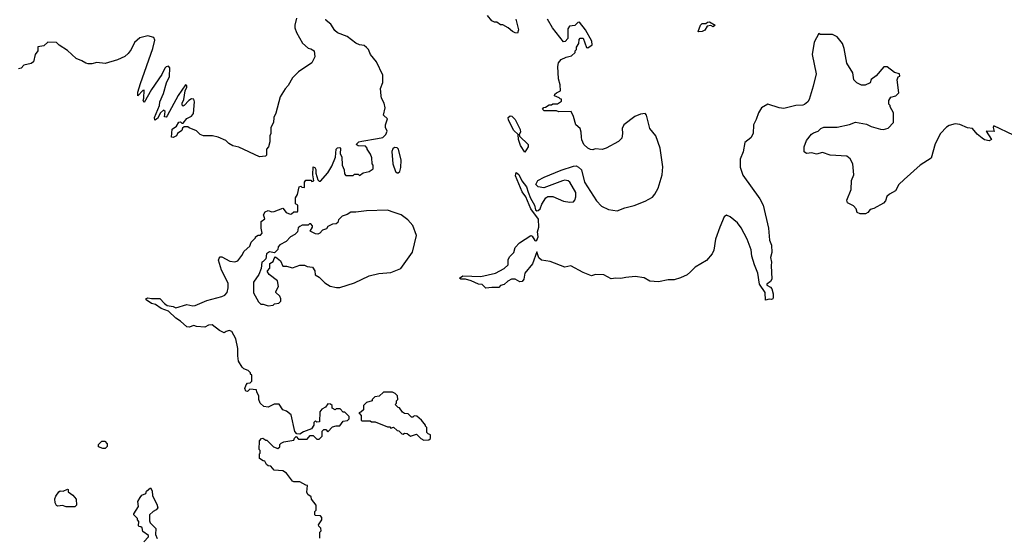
# Model space of a CAD drawing. Extents: x 2220333 to 2384341, y 721037 to 894043.
# Tile 295 of 325: x 2345412 to 2353509, y 837931 to 842191. Entities that reach past the tile are written whole.
import ezdxf

# ---------------------------------------------------------------- set-up
doc = ezdxf.new("R2010")
doc.units = 0

msp = doc.modelspace()

# ---------------------------------------------------------------- linework, layer by layer
at = {"layer": '0CON10XD'}
for points in [[(2347688.8, 842205), (2347673.8, 842145), (2347673.9, 842123.9), (2347686.7, 842085), (2347738.3, 841998.3), (2347785, 841957.5), (2347805, 841952.5), (2347832.5, 841935), (2347837.5, 841885), (2347813.9, 841836.1), (2347705, 841763.3), (2347655, 841712.5), (2347620.7, 841649.3), (2347595, 841622.5), (2347552.5, 841555), (2347519.3, 841420.7), (2347502.5, 841385), (2347497.5, 841345), (2347477.5, 841305), (2347477.5, 841255), (2347470, 841235), (2347467.5, 841185), (2347457.5, 841145), (2347442.5, 841125), (2347440, 841075), (2347431.7, 841068.3), (2347385, 841063.8), (2347215, 841140.8), (2347165, 841152), (2347131.2, 841171.2), (2347105.7, 841195.7), (2347045, 841224.2), (2346995.9, 841234.1), (2346924.3, 841234.3), (2346895, 841246.7), (2346865, 841276.7), (2346805, 841300), (2346795, 841310), (2346765, 841310), (2346751.7, 841298.3), (2346745, 841280), (2346710, 841255), (2346700, 841235), (2346675, 841222.5), (2346660, 841225), (2346665, 841290), (2346700, 841315), (2346721.7, 841348.3), (2346735, 841350), (2346745, 841340), (2346755, 841340), (2346785, 841377.5), (2346825, 841398), (2346839.7, 841420.3), (2346848.8, 841515), (2346845, 841537.5), (2346825, 841540), (2346802.5, 841525), (2346765, 841483.8), (2346755, 841480), (2346748.8, 841488.8), (2346747.5, 841505), (2346760.6, 841535), (2346773.5, 841606.5), (2346786.5, 841635), (2346785, 841647.5), (2346775, 841654), (2346714, 841566), (2346625, 841400), (2346615, 841390), (2346603, 841393), (2346606.7, 841435), (2346595, 841447.5), (2346570, 841425), (2346545, 841376.7), (2346523.8, 841363.8), (2346520.8, 841385), (2346560, 841485), (2346564.5, 841515.5), (2346595.6, 841585), (2346619.5, 841670.5), (2346643.8, 841723.8), (2346647.5, 841795), (2346635, 841807.5), (2346615, 841802.5), (2346605, 841792.5), (2346580.7, 841739.3), (2346494.5, 841615.5), (2346435, 841510), (2346427.5, 841525), (2346433.6, 841546.4), (2346435, 841610), (2346425, 841607.5), (2346382.5, 841565), (2346384.2, 841594.2), (2346404.6, 841665), (2346507.1, 841955), (2346522, 842022), (2346514.1, 842044.1), (2346465, 842058), (2346399.5, 842040.5), (2346355, 842002.5), (2346328.8, 841945), (2346305, 841913.8), (2346275, 841888.8), (2346215, 841861.2), (2346115, 841830), (2346045, 841840), (2346005, 841827.5), (2345975, 841827.5), (2345955, 841832.5), (2345923, 841853), (2345875, 841872.5), (2345805, 841936.7), (2345735, 841982.5), (2345715, 842003.3), (2345643, 842007), (2345610, 841975), (2345561.7, 841968.3), (2345560, 841935), (2345538.8, 841905), (2345525, 841843.3), (2345505, 841831.2), (2345445, 841817.5), (2345425, 841792.5), (2345403, 841787)], [(2347238.3, 840251.7), (2347257.5, 840285), (2347303, 840327), (2347315, 840360), (2347350, 840395), (2347350, 840405), (2347373, 840417), (2347391.7, 840418.3), (2347407, 840433), (2347397.5, 840475), (2347398.3, 840531.7), (2347427, 840553), (2347417.5, 840585), (2347430.7, 840609.3), (2347455, 840620), (2347485, 840610), (2347505, 840612.5), (2347575, 840640), (2347603.6, 840603.6), (2347635, 840590), (2347647, 840593), (2347665, 840610), (2347695, 840610), (2347700, 840615), (2347700, 840665), (2347680, 840675), (2347680, 840725), (2347697, 840753), (2347710, 840815), (2347725, 840820), (2347733, 840813), (2347755, 840810), (2347752.5, 840855), (2347765, 840870), (2347805, 840870), (2347815, 840860), (2347830, 840865), (2347822.5, 840915), (2347825, 840980), (2347840, 840975), (2347847, 840957), (2347848.3, 840928.3), (2347863, 840873), (2347875, 840862.5), (2347885, 840862.5), (2347945, 840930), (2347977.5, 840985), (2348009.3, 841060.7), (2348013.9, 841126.1), (2348025, 841137.5), (2348045, 841140), (2348050, 841135), (2348048.3, 841088.3), (2348061.7, 841061.7), (2348063.3, 840995), (2348080, 840955), (2348083, 840923), (2348095, 840910), (2348155, 840910), (2348165, 840920), (2348195, 840920), (2348205, 840910), (2348235, 840930), (2348285, 840942.5), (2348317.5, 840965), (2348317.5, 840995), (2348310, 841005), (2348306.7, 841055), (2348297.5, 841085), (2348270, 841125), (2348270, 841135), (2348255, 841150), (2348195, 841152.5), (2348180, 841165), (2348200, 841185), (2348225, 841192.5), (2348355, 841213.3), (2348399.3, 841220.7), (2348422.5, 841245), (2348432.5, 841275), (2348420, 841305), (2348420, 841325), (2348437.5, 841375), (2348402.5, 841405), (2348416.2, 841465), (2348410, 841505), (2348387.5, 841545), (2348383.3, 841565), (2348380, 841625), (2348396.7, 841675), (2348397.1, 841735), (2348345, 841843.8), (2348296.2, 841905), (2348281.2, 841945), (2348265, 841963.3), (2348245, 841980), (2348205, 841984), (2348176.6, 841996.6), (2348105, 842052.5), (2348025, 842082.5), (2348002.7, 842102.7), (2347970, 842155), (2347933.3, 842185), (2347930, 842195)], [(2349491.2, 842195), (2349513, 842107), (2349505, 842080), (2349485, 842082.5), (2349463.6, 842093.6), (2349430, 842125), (2349385, 842147.5), (2349365, 842150), (2349335, 842170), (2349315, 842170), (2349295, 842182.5), (2349260, 842225)], [(2350032.5, 841225), (2350030, 841265), (2350020, 841295), (2349986.4, 841326.4), (2349966.2, 841395), (2349946.7, 841436.7), (2349845, 841432.5), (2349825, 841440), (2349725, 841440), (2349710, 841455), (2349721.7, 841468.3), (2349735, 841470), (2349765, 841490), (2349785, 841490), (2349795, 841500), (2349835, 841500), (2349868.3, 841521.7), (2349868.3, 841538.3), (2349855, 841540), (2349848.3, 841548.3), (2349810, 841565), (2349811.7, 841578.3), (2349825, 841590), (2349860, 841605), (2349856.7, 841655), (2349843.3, 841705), (2349837.5, 841805), (2349843, 841837), (2349865, 841862.5), (2349905, 841882.5), (2349950, 841895), (2349978.3, 841921.7), (2349980, 841935), (2349990, 841945), (2349990, 841965), (2350010, 841995), (2350013, 842027), (2350021.7, 842038.3), (2350045, 842040), (2350071.7, 841961.7), (2350085, 841960), (2350120, 841985), (2350117.5, 842015), (2350065, 842107.5), (2350015, 842170), (2350001.7, 842168.3), (2349977, 842143), (2349933, 842137), (2349920, 842115), (2349920, 842035), (2349898.3, 842011.7), (2349885, 842010), (2349792.5, 842125), (2349753.3, 842195)], [(2350995, 842090), (2350990, 842095), (2351010, 842145), (2351025, 842160), (2351055, 842160), (2351068.3, 842171.7), (2351085, 842172.5), (2351130, 842145), (2351115, 842132.5), (2351095, 842142.5), (2351065, 842137.5), (2351046.7, 842105), (2351025, 842094), (2350995, 842090)], [(2353585, 841240), (2353423.3, 841316.7), (2353417.5, 841305), (2353425, 841270), (2353360, 841275), (2353402.5, 841205), (2353385, 841193.3), (2353345, 841203.3), (2353327.5, 841215), (2353285, 841250), (2353247.5, 841295), (2353205, 841300), (2353142.5, 841327.5), (2353105, 841333.3), (2353055, 841320), (2353034.1, 841305.9), (2352985, 841253.3), (2352939.3, 841169.3), (2352907.7, 841052.3), (2352817.5, 840995), (2352684.1, 840875.9), (2352642.5, 840835), (2352615, 840782.5), (2352563.9, 840756.1), (2352542.5, 840735), (2352530.7, 840699.3), (2352515, 840682.5), (2352435, 840637.5), (2352405, 840630), (2352386.4, 840603.6), (2352367, 840593), (2352323.6, 840593.6), (2352300, 840605), (2352290, 840635), (2352268.3, 840658.3), (2352220, 840685), (2352212.5, 840705), (2352250, 840795), (2352251.7, 840868.3), (2352270, 840915), (2352263.3, 841005), (2352242.5, 841045), (2352215, 841067.5), (2352076.4, 841076.4), (2352015, 841098.8), (2351965, 841083.3), (2351925, 841096.7), (2351880.7, 841090.7), (2351863.3, 841105), (2351864, 841145), (2351882.3, 841197.7), (2351922.3, 841247.7), (2351939.3, 841260.7), (2351977, 841273), (2352000, 841295), (2352025, 841307.5), (2352135, 841307.5), (2352235, 841327.5), (2352285, 841347.5), (2352375, 841332.5), (2352415, 841312.5), (2352489.3, 841289.3), (2352515, 841287.5), (2352555, 841297.5), (2352596.7, 841345), (2352597.5, 841425), (2352570, 841475), (2352570, 841485), (2352560, 841495), (2352560, 841525), (2352575, 841552.5), (2352616.1, 841563.9), (2352641.7, 841588.3), (2352626.7, 841695), (2352635, 841720), (2352650, 841725), (2352647.5, 841745), (2352606.4, 841756.4), (2352545, 841802.5), (2352517, 841803), (2352455, 841730), (2352415, 841700), (2352405, 841672.5), (2352365, 841652.5), (2352335, 841652.5), (2352295, 841671.2), (2352270, 841695), (2352262.5, 841755), (2352213.6, 841833.6), (2352192.5, 841955), (2352177.5, 841995), (2352135, 842050), (2352095, 842070), (2351995, 842070), (2351983, 842077), (2351944, 842005), (2351930, 841905), (2351961.2, 841745), (2351938, 841645), (2351903.3, 841535), (2351892.5, 841515), (2351866.2, 841493.8), (2351853, 841487), (2351795, 841483.8), (2351695, 841461.1), (2351657.5, 841465), (2351565, 841495.7), (2351513.3, 841465), (2351486.2, 841425), (2351469.5, 841370.5), (2351447.5, 841325), (2351442.5, 841255), (2351425, 841220), (2351375, 841180), (2351361.2, 841105), (2351337.3, 841042.7), (2351336.4, 840976.4), (2351358, 840912), (2351497.5, 840717.5), (2351525.7, 840665.7), (2351570.6, 840475), (2351576.8, 840376.8), (2351594.4, 840334.4), (2351597.1, 840275), (2351586.2, 840235), (2351594.3, 840195), (2351592.2, 840167.8), (2351595.7, 840055), (2351585, 840036.2), (2351556.2, 840015), (2351556.4, 840006.4), (2351585, 839990), (2351596.9, 839975), (2351608.5, 839935), (2351608.6, 839905), (2351605, 839893.8), (2351595, 839888), (2351575, 839890.6), (2351545, 839883.3), (2351540.8, 839945), (2351495.7, 840015), (2351482.9, 840105), (2351455, 840173.3), (2351433.1, 840245), (2351426.2, 840296.2), (2351393.6, 840383.6), (2351345, 840478.8), (2351315, 840518.8), (2351255, 840568.8), (2351225, 840582.5), (2351205, 840567.5), (2351168, 840485), (2351134.3, 840385.7), (2351119.2, 840295), (2351106, 840265), (2351059.3, 840210.7), (2350965.7, 840154.3), (2350928, 840115), (2350899.7, 840090.3), (2350845, 840066.2), (2350795, 840051.2), (2350745, 840051.2), (2350665, 840034.3), (2350595, 840038.8), (2350545.8, 840065.8), (2350472.7, 840077.3), (2350395, 840070), (2350355, 840060), (2350315, 840063.3), (2350275, 840057.5), (2350215, 840091.2), (2350147, 840093), (2350115, 840082.5), (2350045, 840110), (2349945, 840166.7), (2349895, 840154), (2349775, 840202.5), (2349702.7, 840212.7), (2349681.1, 840231.1), (2349665, 840280), (2349629.1, 840180.9), (2349566, 840105), (2349556.2, 840055), (2349543.6, 840036.4), (2349525, 840033.3), (2349485.8, 840055.8), (2349455.9, 840055.9), (2349425, 840040), (2349395, 840011.2), (2349365, 840002.5), (2349352.5, 839987.5), (2349295, 839988), (2349245, 839980.8), (2349215, 840011.2), (2349184.3, 840014.3), (2349125, 840042.5), (2349077, 840057), (2349040, 840055), (2349027.5, 840065), (2349055, 840083.3), (2349205, 840078.8), (2349325, 840105.8), (2349395.5, 840144.5), (2349428, 840175), (2349430, 840215), (2349440.9, 840239.1), (2349476.2, 840275), (2349485.8, 840315), (2349522.9, 840355), (2349615, 840413.8), (2349625, 840410), (2349647.5, 840375), (2349655, 840371.2), (2349665, 840376.7), (2349675.6, 840405), (2349669.2, 840445), (2349680, 840485), (2349678.6, 840548.6), (2349615, 840634), (2349573.6, 840733.6), (2349542.5, 840775), (2349490, 840905), (2349495, 840932.5), (2349516.8, 840916.8), (2349540, 840865), (2349578.8, 840815), (2349592.5, 840772.5), (2349611.7, 840721.7), (2349645.9, 840665.9), (2349654.2, 840625), (2349665, 840619.2), (2349675, 840620), (2349692.5, 840635), (2349705.9, 840674.1), (2349737.5, 840725), (2349753.6, 840736.4), (2349795.7, 840735.7), (2349885, 840696.7), (2349935, 840690), (2349965, 840693.3), (2349976.7, 840705), (2349986.1, 840733.9), (2349985, 840770), (2349936.2, 840855), (2349922.5, 840865), (2349895, 840870), (2349875.6, 840865.6), (2349723.1, 840806.9), (2349676.4, 840816.4), (2349656.2, 840835), (2349672.9, 840867.1), (2349725, 840894.5), (2349865, 840952.5), (2349965, 840986.2), (2349988.3, 840988.3), (2350008.3, 840978.3), (2350032.5, 840955), (2350057.5, 840855), (2350155, 840700.8), (2350195.5, 840655.5), (2350255, 840628.6), (2350325, 840617.1), (2350386.8, 840643.2), (2350465, 840663.1), (2350555, 840697.5), (2350615, 840731.2), (2350636, 840755), (2350662.5, 840805), (2350695.6, 840915), (2350701.2, 840981.2), (2350678.5, 841135), (2350642, 841235), (2350594.5, 841295), (2350567.5, 841405), (2350555, 841420), (2350517.5, 841415), (2350470, 841395), (2350381.2, 841325), (2350366.4, 841296.4), (2350370, 841255), (2350362.5, 841215), (2350335, 841187.5), (2350235, 841132.5), (2350203, 841123), (2350145, 841127.5), (2350125, 841120), (2350105, 841122.5), (2350083.6, 841133.6), (2350050, 841165), (2350033.6, 841203.6), (2350032.5, 841225)], [(2349565, 841100), (2349530, 841155), (2349512.5, 841205), (2349510, 841245), (2349475, 841280), (2349432.5, 841365), (2349430, 841385), (2349445, 841400), (2349458.3, 841398.3), (2349485, 841370), (2349527, 841287), (2349530, 841265), (2349520, 841245), (2349521.7, 841231.7), (2349592.5, 841165), (2349592.5, 841145), (2349565, 841100)], [(2348515, 840929.5), (2348525, 840930), (2348537, 840943), (2348545.5, 840975), (2348550, 841035), (2348527.3, 841125), (2348515, 841136.7), (2348495, 841139.4), (2348480.9, 841129.1), (2348473.1, 841106.9), (2348481.4, 841005), (2348501.3, 840941.3), (2348515, 840929.5)], [(2347455, 839837.5), (2347495, 839842.5), (2347508.3, 839851.7), (2347541.7, 839858.3), (2347560, 839875), (2347560, 839895), (2347550, 839915), (2347517.5, 839945), (2347517.5, 839955), (2347540, 839995), (2347530.7, 840040.7), (2347463.6, 840093.6), (2347450, 840115), (2347450, 840125), (2347470, 840145), (2347470, 840185), (2347495, 840200), (2347503.3, 840226.7), (2347515, 840240), (2347556.4, 840206.4), (2347575, 840162.5), (2347605, 840162.5), (2347655, 840150), (2347715, 840170), (2347755, 840170), (2347775, 840160), (2347820, 840155), (2347837.5, 840125), (2347841.7, 840091.7), (2347875, 840072.5), (2347920, 840025), (2347965, 839997.5), (2348017, 839987), (2348045, 839986.7), (2348165, 840026.7), (2348285, 840084), (2348365, 840102.5), (2348465, 840110.8), (2348545, 840143.8), (2348641.2, 840278.8), (2348673.8, 840415), (2348645, 840497.5), (2348603.9, 840543.9), (2348547.5, 840585), (2348492.5, 840605), (2348435, 840623.3), (2348265, 840618.8), (2348175, 840606.2), (2348133.6, 840606.4), (2348105, 840587.5), (2348062.5, 840575), (2348032.5, 840545), (2348026.7, 840523.3), (2348015, 840510), (2347985, 840507.5), (2347945, 840490), (2347935, 840470), (2347901.7, 840458.3), (2347880, 840435), (2347863, 840427), (2347845, 840427.5), (2347801.7, 840451.7), (2347820, 840485), (2347820, 840495), (2347805, 840510), (2347795, 840510), (2347785, 840500), (2347735, 840500), (2347715, 840490), (2347703, 840477), (2347697.5, 840445), (2347675, 840422.5), (2347640, 840405), (2347603, 840367), (2347550.7, 840339.3), (2347538.3, 840321.7), (2347535, 840300), (2347508.3, 840271.7), (2347465, 840280), (2347440, 840265), (2347437, 840223), (2347415, 840200), (2347403, 840197), (2347397, 840143), (2347377.5, 840095), (2347335, 840030), (2347333.6, 839943.6), (2347375, 839870), (2347395, 839850), (2347415, 839850), (2347455, 839837.5)], [(2347880, 837925), (2347880, 837975), (2347890, 837985), (2347887, 838007), (2347871.7, 838021.7), (2347870, 838035), (2347897.5, 838075), (2347897.5, 838095), (2347885, 838107.5), (2347845, 838110), (2347840, 838115), (2347840, 838145), (2347850, 838155), (2347850, 838195), (2347812.5, 838245), (2347807.5, 838265), (2347782.5, 838285), (2347773, 838303), (2347778.3, 838358.3), (2347765, 838360), (2347715, 838387.5), (2347665, 838387.5), (2347655, 838392.5), (2347605, 838460), (2347575, 838477.5), (2347503, 838483), (2347476.4, 838516.4), (2347455, 838520), (2347441.7, 838531.7), (2347428.3, 838558.3), (2347415, 838560), (2347385, 838580), (2347382.5, 838617.5), (2347390, 838625), (2347390, 838645), (2347380, 838655), (2347382.5, 838725), (2347400, 838745), (2347411.7, 838748.3), (2347435, 838730), (2347445, 838730), (2347500, 838675), (2347535, 838662.5), (2347550, 838675), (2347550, 838695), (2347563, 838707), (2347585, 838717.5), (2347665, 838730), (2347671.7, 838748.3), (2347685, 838760), (2347705, 838740), (2347775, 838740), (2347801.7, 838768.3), (2347825, 838770), (2347855, 838740), (2347875, 838740), (2347900, 838765), (2347900, 838805), (2347911.7, 838818.3), (2347928.3, 838818.3), (2347945, 838800), (2347985, 838840), (2348015, 838850), (2348045, 838850), (2348073, 838887), (2348108.3, 838891.7), (2348120, 838905), (2348120, 838925), (2348085, 838960), (2348071.7, 838961.7), (2348048.3, 838988.3), (2348015, 838990), (2348005, 838980), (2347980, 838995), (2347980, 839015), (2347968.3, 839028.3), (2347945, 839030), (2347926.4, 839003.6), (2347897.5, 838985), (2347880, 838965), (2347878.3, 838881.7), (2347855, 838880), (2347845, 838890), (2347830, 838875), (2347830, 838855), (2347810, 838825), (2347745, 838800), (2347715, 838780), (2347691.7, 838781.7), (2347673, 838803), (2347645, 838940), (2347605, 838970), (2347575, 838980), (2347546.4, 839026.4), (2347503.6, 839026.4), (2347455, 839002.5), (2347418.3, 839008.3), (2347390, 839035), (2347377.5, 839065), (2347377.5, 839095), (2347362.5, 839125), (2347360, 839145), (2347305, 839150), (2347285, 839130), (2347270, 839135), (2347262.5, 839155), (2347273, 839187), (2347285, 839200), (2347308.3, 839201.7), (2347320, 839215), (2347320, 839265), (2347310, 839275), (2347310, 839285), (2347290, 839305), (2347255, 839316.7), (2347240.5, 839330.5), (2347212.1, 839382.1), (2347204.2, 839425.8), (2347204.3, 839485), (2347188.8, 839565), (2347157.5, 839625), (2347135, 839633.3), (2347110, 839625), (2347093, 839613), (2347053.9, 839633.9), (2346995, 839681.2), (2346965, 839676.2), (2346935, 839660), (2346865, 839666.2), (2346845, 839673.3), (2346805, 839660), (2346785, 839663.3), (2346735, 839710), (2346695, 839733.8), (2346635, 839791.2), (2346575, 839814), (2346527.2, 839847.2), (2346495, 839855.7), (2346451.2, 839885), (2346450, 839895), (2346465, 839901.2), (2346495, 839895.8), (2346565, 839897.5), (2346602.5, 839855), (2346625, 839838.8), (2346675, 839830), (2346695, 839820), (2346785, 839846.7), (2346835, 839836.7), (2346855, 839838.8), (2346949.5, 839880.5), (2347075, 839913.3), (2347097.5, 839925), (2347116.7, 839945), (2347125.9, 839984.1), (2347126.1, 840023.9), (2347071.2, 840131.2), (2347047, 840213), (2347051.2, 840228.8), (2347061.2, 840238.8), (2347075, 840240), (2347140, 840205), (2347180.7, 840199.3), (2347205, 840207.5), (2347238.3, 840251.7)], [(2348735, 838730), (2348775, 838732.5), (2348790, 838745), (2348790, 838775), (2348771.7, 838781.7), (2348760, 838795), (2348760, 838835), (2348750, 838845), (2348750, 838855), (2348716.4, 838896.4), (2348678.3, 838928.3), (2348655, 838930), (2348645, 838920), (2348635, 838920), (2348607, 838947), (2348575, 838950), (2348560, 838960), (2348536.4, 838996.4), (2348525, 839000), (2348500, 839025), (2348510, 839035), (2348510, 839055), (2348520, 839065), (2348517.5, 839095), (2348500, 839115), (2348477, 839127), (2348403, 839127), (2348368.3, 839091.7), (2348331.7, 839088.3), (2348310, 839065), (2348310, 839055), (2348265, 839040), (2348240, 839015), (2348238.3, 838981.7), (2348218.3, 838961.7), (2348200, 838955), (2348220, 838935), (2348220, 838895), (2348225, 838890), (2348295, 838890), (2348305, 838882.5), (2348335, 838882.5), (2348435, 838840), (2348455, 838840), (2348465, 838830), (2348485, 838837.5), (2348515, 838810), (2348528.3, 838808.3), (2348553, 838783), (2348565, 838780), (2348575, 838787.5), (2348597, 838787), (2348625, 838762.5), (2348675, 838780), (2348710, 838745), (2348735, 838730)], [(2346115, 838662.5), (2346095, 838662.5), (2346060, 838675), (2346060, 838695), (2346088.3, 838721.7), (2346111.7, 838721.7), (2346131.7, 838701.7), (2346131.7, 838678.3), (2346115, 838662.5)], [(2345865, 838183.3), (2345795, 838183.3), (2345765, 838192.5), (2345725, 838187.5), (2345713.6, 838193.6), (2345703.3, 838215), (2345701.7, 838248.3), (2345709.3, 838270.7), (2345732.5, 838305), (2345745, 838312.5), (2345769.3, 838310.7), (2345805, 838327.5), (2345810, 838325), (2345810, 838305), (2345849.3, 838279.3), (2345876.4, 838246.4), (2345877.5, 838195), (2345865, 838183.3)], [(2346432.5, 837895), (2346470, 837935), (2346470, 837945), (2346425, 837980), (2346418.3, 838008.3), (2346408.3, 838018.3), (2346395, 838020), (2346390, 838025), (2346391.7, 838061.7), (2346380, 838075), (2346380, 838085), (2346350, 838115), (2346350, 838125), (2346387.5, 838185), (2346382.5, 838225), (2346401.7, 838258.3), (2346415, 838277.5), (2346448.3, 838291.7), (2346455, 838310), (2346488.3, 838338.3), (2346500, 838315), (2346503, 838273), (2346540, 838205), (2346546.7, 838175), (2346535, 838157.5), (2346510, 838145), (2346480, 838115), (2346478.3, 838068.3), (2346485, 838050), (2346530, 838005), (2346527.5, 837955), (2346541.7, 837921.7)]]:
    msp.add_lwpolyline(points, dxfattribs=at)

doc.saveas('drawing.dxf')
